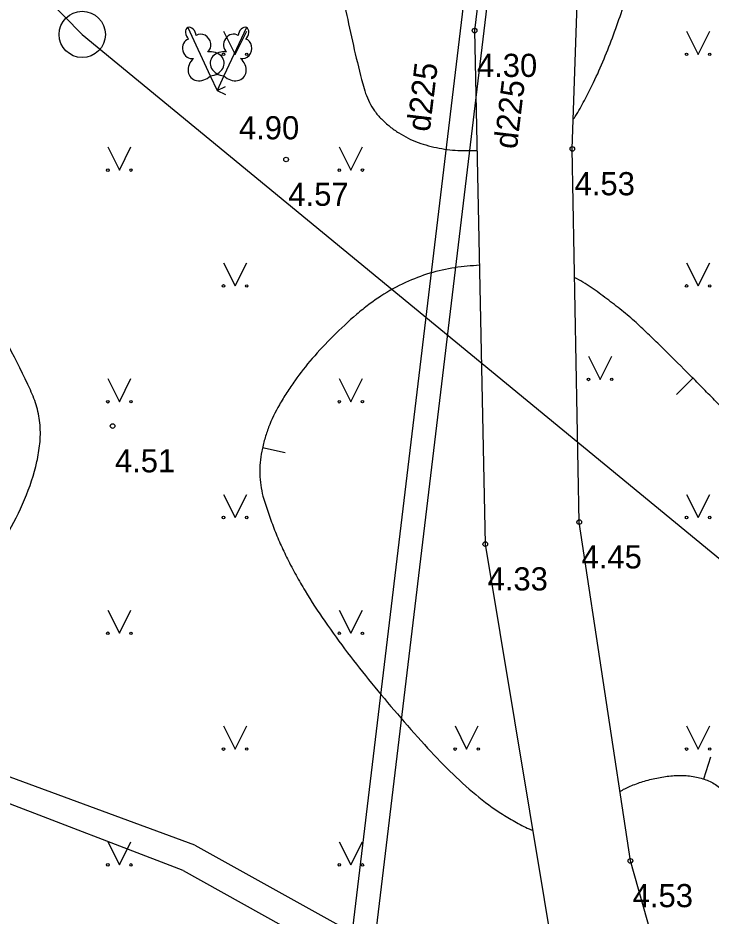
# Model space of a CAD drawing. Extents: x 519536 to 519949, y 326041 to 326519.
# Drawn here: x 519730.31 to 519745.28, y 326171.4 to 326190.79 of the extents above; entities that cross this region are included whole.
import ezdxf

# ---------------------------------------------------------------- set-up
doc = ezdxf.new("R2010")
doc.units = 0
for name, color, linetype in [('APGR_ELEM_####_####_#', 7, 'Continuous'), ('APGR_SARK_####_####_#', 7, 'Continuous'), ('CELI_CMAL_####_####_#', 7, 'Continuous'), ('RELJ_AATZ_####_TKST_#', 7, 'Continuous'), ('RELJ_ELEM_####_####_#', 7, 'Continuous'), ('RELJ_HORZ_PAMT_####_#', 7, 'Continuous'), ('SILT_VADP_UDEN_####_#', 7, 'Continuous'), ('SKAN_VADP_SPDK_####_#', 7, 'Continuous'), ('SKAN_VADP_SPDK_TKST_#', 7, 'Continuous'), ('TERT_ELEM_####_####_#', 7, 'Continuous')]:
    doc.layers.add(name, color=color, linetype=linetype)

msp = doc.modelspace()

# ---------------------------------------------------------------- linework, layer by layer
at = {"layer": 'APGR_ELEM_####_####_#'}
msp.add_circle((519731.7, 326190.43), 0.5, dxfattribs=at)
at = {"layer": 'APGR_SARK_####_####_#'}
for p, q in [((519689.266, 326233.596), (519731.697, 326190.43)), ((519731.697, 326190.43), (519783.534, 326147.79))]:
    msp.add_line(p, q, dxfattribs=at)
at = {"layer": 'CELI_CMAL_####_####_#'}
for points in [[(519687.445, 326255.957), (519697.945, 326248.955), (519709.124, 326242.428), (519720.408, 326236.237), (519732.981, 326230.771), (519740.348, 326227.679), (519742.797, 326224.321), (519744.078, 326219.917), (519743.698, 326213.061), (519741.55, 326201.934), (519740.172, 326190.512), (519740.403, 326179.425), (519741.991, 326169.842), (519745.579, 326155.583), (519745.703, 326150.88), (519742.684, 326148.003), (519740.564, 326152.199)], [(519781.823, 326146.243), (519780.304, 326147.457), (519774.958, 326150.292), (519769.888, 326151.456), (519762.82, 326151.393), (519757.443, 326150.456), (519752.94, 326149.002), (519749.714, 326147.053), (519749.697, 326147.076), (519748.841, 326151.995), (519747.597, 326157.755), (519745.712, 326164.89), (519743.536, 326172.586), (519742.432, 326179.9), (519742.282, 326187.957), (519742.541, 326195.477)]]:
    msp.add_lwpolyline(points, dxfattribs=at)
at = {"layer": 'RELJ_ELEM_####_####_#'}
for centre in [(519740.172, 326190.512), (519742.282, 326187.957), (519736.1, 326187.729), (519732.355, 326181.975), (519742.432, 326179.9), (519740.403, 326179.425), (519743.536, 326172.586)]:
    msp.add_circle(centre, 0.05, dxfattribs=at)
at = {"layer": 'RELJ_HORZ_PAMT_####_#'}
for p, q in [((519744.533, 326182.655), (519744.887, 326183.008)), ((519736.08, 326181.398), (519735.592, 326181.507)), ((519745.119, 326174.354), (519745.275, 326174.829))]:
    msp.add_line(p, q, dxfattribs=at)
for points in [[(519742.305, 326188.602), (519742.311, 326188.61), (519742.373, 326188.7), (519742.565, 326189.046), (519742.741, 326189.392), (519742.967, 326189.904), (519743.172, 326190.424), (519743.516, 326191.486), (519743.609, 326191.838), (519743.696, 326192.192), (519743.849, 326192.903), (519744.121, 326194.347), (519744.382, 326195.848), (519744.62, 326197.35), (519744.943, 326199.605), (519745.044, 326200.357), (519745.146, 326201.04), (519745.233, 326201.729), (519745.241, 326202.416), (519745.196, 326202.756), (519745.158, 326202.925), (519745.134, 326203.009), (519745.108, 326203.093), (519745.019, 326203.223), (519744.896, 326203.329), (519744.747, 326203.453), (519744.596, 326203.57), (519744.291, 326203.797)], [(519736.963, 326202.034), (519736.741, 326201.53), (519736.508, 326201.032), (519736.219, 326200.458), (519735.916, 326199.893), (519735.747, 326199.643), (519735.554, 326199.402), (519735.379, 326199.16), (519735.31, 326199.035), (519735.283, 326198.971), (519735.262, 326198.906), (519735.23, 326198.682), (519735.238, 326198.453), (519735.35, 326198.003), (519735.445, 326197.77), (519735.544, 326197.541), (519735.758, 326197.091), (519735.834, 326196.945), (519735.918, 326196.803), (519735.997, 326196.66), (519736.06, 326196.51), (519736.159, 326196.204), (519736.251, 326195.896), (519736.419, 326195.276), (519736.775, 326193.804), (519737.095, 326192.325), (519737.411, 326190.842), (519737.757, 326189.363), (519737.818, 326189.158), (519737.901, 326188.963), (519738.013, 326188.778), (519738.082, 326188.69), (519738.161, 326188.604), (519738.342, 326188.442), (519738.535, 326188.304), (519738.952, 326188.098), (519739.178, 326188.027), (519739.406, 326187.974), (519739.868, 326187.922), (519740.104, 326187.923), (519740.226, 326187.927)], [(519721.523, 326176.975), (519722.809, 326176.363), (519724.924, 326175.383), (519725.012, 326175.345), (519725.337, 326175.344), (519726.068, 326175.653), (519726.758, 326176.037), (519728.015, 326177.021), (519729.101, 326178.213), (519730.066, 326179.615), (519730.72, 326181.206), (519730.783, 326181.593), (519730.787, 326181.995), (519730.76, 326182.191), (519730.719, 326182.385), (519730.578, 326182.753), (519728.543, 326186.427), (519728.385, 326186.716), (519728.18, 326187.143), (519728.082, 326187.36), (519727.979, 326187.574), (519727.633, 326188.127), (519727.398, 326188.394), (519727.105, 326188.653), (519726.598, 326188.831), (519726.09, 326188.807), (519725.422, 326188.707), (519724.754, 326188.519), (519724.086, 326188.373), (519723.418, 326188.397), (519723.067, 326188.494), (519722.723, 326188.607), (519722.385, 326188.735), (519722.051, 326188.879), (519721.396, 326189.182), (519720.755, 326189.51), (519720.519, 326189.65), (519720.292, 326189.807), (519720.061, 326189.958), (519719.94, 326190.023), (519719.813, 326190.074), (519719.716, 326190.08), (519719.617, 326190.061), (519719.419, 326190.014), (519719.214, 326189.936), (519719.017, 326189.842), (519718.214, 326189.385), (519716.631, 326188.539), (519715.863, 326188.085), (519715.493, 326187.833), (519715.133, 326187.56), (519714.124, 326186.531), (519713.305, 326185.337), (519713.164, 326185.067), (519713.058, 326184.765), (519712.948, 326184.477), (519712.795, 326184.245), (519712.396, 326184.001), (519711.989, 326183.948), (519711.568, 326183.971), (519710.749, 326184.208), (519709.596, 326184.868), (519709.353, 326185.06), (519709.12, 326185.261), (519708.698, 326185.702), (519708.345, 326186.138), (519707.999, 326186.577), (519707.332, 326187.473)], [(519740.278, 326185.446), (519740.013, 326185.426), (519739.747, 326185.393), (519739.202, 326185.272), (519738.679, 326185.072), (519738.149, 326184.78), (519737.886, 326184.596), (519737.755, 326184.494), (519737.624, 326184.385), (519737.118, 326183.916), (519736.665, 326183.431), (519736.288, 326182.952), (519736.118, 326182.698), (519735.956, 326182.433), (519735.724, 326181.947), (519735.64, 326181.693), (519735.576, 326181.43), (519735.533, 326180.939), (519735.553, 326180.698), (519735.602, 326180.462), (519735.713, 326180.113), (519735.837, 326179.771), (519735.976, 326179.435), (519736.132, 326179.106), (519736.316, 326178.757), (519736.51, 326178.416), (519736.937, 326177.759), (519737.946, 326176.423), (519738.506, 326175.758), (519739.091, 326175.096), (519739.639, 326174.521), (519740.197, 326174.016), (519740.777, 326173.592), (519741.078, 326173.414), (519741.39, 326173.26), (519741.427, 326173.246)], [(519749.025, 326179.846), (519748.815, 326179.929), (519748.713, 326179.975), (519748.611, 326180.025), (519748.245, 326180.222), (519747.89, 326180.438), (519747.205, 326180.898), (519746.869, 326181.142), (519746.63, 326181.33), (519746.396, 326181.523), (519745.948, 326181.933), (519745.668, 326182.213), (519745.39, 326182.496), (519745.113, 326182.78), (519744.834, 326183.061), (519744.27, 326183.622), (519743.985, 326183.899), (519743.697, 326184.173), (519743.389, 326184.439), (519743.069, 326184.689), (519742.901, 326184.815), (519742.731, 326184.936), (519742.556, 326185.051), (519742.373, 326185.159), (519742.334, 326185.18)], [(519743.309, 326174.086), (519743.418, 326174.145), (519743.531, 326174.196), (519743.667, 326174.252), (519743.806, 326174.299), (519744.104, 326174.374), (519744.255, 326174.401), (519744.408, 326174.421), (519744.555, 326174.431), (519744.703, 326174.43), (519744.851, 326174.415), (519744.999, 326174.387), (519745.256, 326174.3), (519745.374, 326174.234), (519745.485, 326174.15), (519745.541, 326174.096), (519745.594, 326174.04), (519745.643, 326173.981), (519745.688, 326173.919), (519745.862, 326173.653), (519746.035, 326173.386), (519746.24, 326173.151), (519746.379, 326173.022), (519746.519, 326172.894), (519746.798, 326172.636), (519746.922, 326172.519)]]:
    msp.add_spline(points, degree=3, dxfattribs=at)
at = {"layer": 'SILT_VADP_UDEN_####_#'}
for p, q in [((519734.128, 326172.924), (519729.114, 326174.771)), ((519733.877, 326172.376), (519728.608, 326174.399)), ((519734.128, 326172.924), (519778.089, 326148.567)), ((519733.877, 326172.376), (519777.719, 326148.087))]:
    msp.add_line(p, q, dxfattribs=at)
at = {"layer": 'SKAN_VADP_SPDK_####_#'}
for p, q in [((519744.784, 326227.328), (519736.336, 326156.899)), ((519744.228, 326226.951), (519735.808, 326156.761))]:
    msp.add_line(p, q, dxfattribs=at)
at = {"layer": 'TERT_ELEM_####_####_#'}
for p, q in [((519734.75, 326190.5), (519735, 326190)), ((519735, 326190), (519735.25, 326190.5)), ((519744.75, 326190.5), (519745, 326190)), ((519745, 326190), (519745.25, 326190.5)), ((519734.465, 326189.533), (519734.612, 326189.219)), ((519734.759, 326189.533), (519734.612, 326189.219)), ((519734.612, 326189.219), (519734.793, 326189.304)), ((519734.612, 326189.219), (519734.793, 326189.134)), ((519732.25, 326188), (519732.5, 326187.5)), ((519732.5, 326187.5), (519732.75, 326188)), ((519737.25, 326188), (519737.5, 326187.5)), ((519737.5, 326187.5), (519737.75, 326188)), ((519734.75, 326185.5), (519735, 326185)), ((519735, 326185), (519735.25, 326185.5)), ((519744.75, 326185.5), (519745, 326185)), ((519745, 326185), (519745.25, 326185.5)), ((519742.632, 326183.483), (519742.882, 326182.983)), ((519742.882, 326182.983), (519743.132, 326183.483)), ((519732.25, 326183), (519732.5, 326182.5)), ((519732.5, 326182.5), (519732.75, 326183)), ((519737.25, 326183), (519737.5, 326182.5)), ((519737.5, 326182.5), (519737.75, 326183)), ((519734.75, 326180.5), (519735, 326180)), ((519735, 326180), (519735.25, 326180.5)), ((519744.75, 326180.5), (519745, 326180)), ((519745, 326180), (519745.25, 326180.5)), ((519732.25, 326178), (519732.5, 326177.5)), ((519732.5, 326177.5), (519732.75, 326178)), ((519737.25, 326178), (519737.5, 326177.5)), ((519737.5, 326177.5), (519737.75, 326178)), ((519734.75, 326175.5), (519735, 326175)), ((519735, 326175), (519735.25, 326175.5)), ((519739.75, 326175.5), (519740, 326175)), ((519740, 326175), (519740.25, 326175.5)), ((519744.75, 326175.5), (519745, 326175)), ((519745, 326175), (519745.25, 326175.5)), ((519732.25, 326173), (519732.5, 326172.5)), ((519732.5, 326172.5), (519732.75, 326173)), ((519737.25, 326173), (519737.5, 326172.5)), ((519737.5, 326172.5), (519737.75, 326173))]:
    msp.add_line(p, q, dxfattribs=at)
for points in [[(519733.978, 326190.578), (519734.465, 326189.533)], [(519735.246, 326190.578), (519734.759, 326189.533)], [(519734.157, 326190.406), (519734.156, 326190.406)], [(519735.229, 326190.33), (519735.228, 326190.331)]]:
    msp.add_lwpolyline(points, dxfattribs=at)
for centre, radius in [((519734.75, 326190), 0.028), ((519735.25, 326190), 0.0263), ((519744.75, 326190), 0.028), ((519745.25, 326190), 0.0263), ((519732.25, 326187.5), 0.028), ((519732.75, 326187.5), 0.0263), ((519737.25, 326187.5), 0.028), ((519737.75, 326187.5), 0.0263), ((519734.75, 326185), 0.028), ((519735.25, 326185), 0.0263), ((519744.75, 326185), 0.028), ((519745.25, 326185), 0.0263), ((519742.632, 326182.982), 0.028), ((519743.132, 326182.982), 0.0263), ((519732.25, 326182.5), 0.028), ((519732.75, 326182.5), 0.0263), ((519737.25, 326182.5), 0.028), ((519737.75, 326182.5), 0.0263), ((519734.75, 326180), 0.028), ((519735.25, 326180), 0.0263), ((519744.75, 326180), 0.028), ((519745.25, 326180), 0.0263), ((519732.25, 326177.5), 0.028), ((519732.75, 326177.5), 0.0263), ((519737.25, 326177.5), 0.028), ((519737.75, 326177.5), 0.0263), ((519734.75, 326175), 0.028), ((519735.25, 326175), 0.0263), ((519739.75, 326175), 0.028), ((519740.25, 326175), 0.0263), ((519744.75, 326175), 0.028), ((519745.25, 326175), 0.0263), ((519732.25, 326172.5), 0.028), ((519732.75, 326172.5), 0.0263), ((519737.25, 326172.5), 0.028), ((519737.75, 326172.5), 0.0263)]:
    msp.add_circle(centre, radius, dxfattribs=at)
for centre, major_axis, ratio, start_param, end_param in [((519734.042, 326190.443), (0.063, -0.136), 0.707107, 3.14537, 5.287485), ((519734.041, 326190.442), (0.063, -0.136), 0.707107, 0.995701, 3.137816), ((519734.282, 326190.23), (0.125, -0.176), 0.861323, 0, 3.141593), ((519734.942, 326190.23), (-0.125, -0.176), 0.861323, 3.141593, 6.283185), ((519735.183, 326190.442), (-0.063, -0.136), 0.707107, 3.14537, 5.287485), ((519735.182, 326190.443), (-0.063, -0.136), 0.707107, 0.995701, 3.137816), ((519734.05, 326190.121), (0.055, -0.209), 0.861323, 3.141593, 6.283185), ((519735.174, 326190.121), (-0.055, -0.209), 0.861323, 0, 3.141593), ((519734.443, 326189.794), (-0.318, -0.043), 0.814445, 1.531171, 4.712389), ((519734.781, 326189.794), (0.318, -0.043), 0.814445, 1.570796, 4.752015), ((519734.28, 326189.719), (0.238, 0.216), 0.814445, 1.570796, 4.752015), ((519734.944, 326189.719), (-0.238, 0.216), 0.814445, 1.531171, 4.712389)]:
    msp.add_ellipse(centre, major_axis=major_axis, ratio=ratio, start_param=start_param, end_param=end_param, dxfattribs=at)

# ---------------------------------------------------------------- texts
at = {"layer": 'RELJ_AATZ_####_TKST_#'}
for s, p in [('4.30', (519740.222, 326189.512)), ('4.90', (519735.083, 326188.165)), ('4.53', (519742.332, 326186.957)), ('4.57', (519736.15, 326186.729)), ('4.51', (519732.405, 326180.975)), ('4.45', (519742.482, 326178.9)), ('4.33', (519740.453, 326178.425)), ('4.53', (519743.586, 326171.586))]:
    msp.add_text(s, height=0.5, dxfattribs=at).set_placement(p)
at = {"layer": 'SKAN_VADP_SPDK_TKST_#'}
for p in [(519739.202, 326188.315), (519741.083, 326187.941)]:
    msp.add_text('d225', height=0.5, rotation=83.1598, dxfattribs=at).set_placement(p)

doc.saveas('drawing.dxf')
